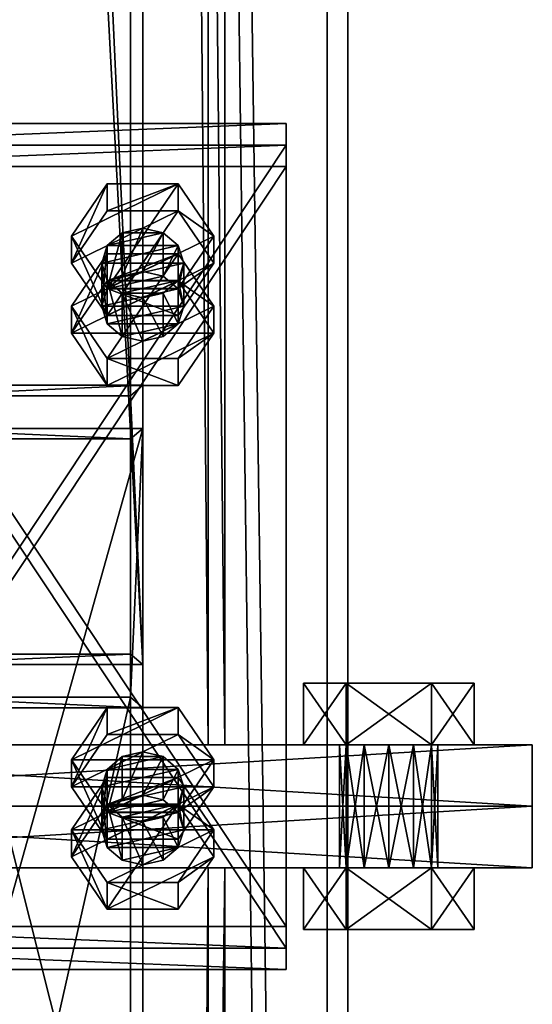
# Model space of a CAD drawing. Header units: millimetres. Extents: x -333 to 67333, y -930 to 39730.
# Tile 404 of 656: x 16700 to 16825, y 9352 to 9592. Entities that reach past the tile are written whole.
import ezdxf

# ---------------------------------------------------------------- set-up
doc = ezdxf.new("R2010")
doc.units = ezdxf.units.MM
for name, color, linetype in [('5', 7, 'Continuous'), ('6', 7, 'Continuous'), ('8', 7, 'Continuous'), ('95', 7, 'Continuous'), ('99', 7, 'Continuous')]:
    doc.layers.add(name, color=color, linetype=linetype)

msp = doc.modelspace()

# ---------------------------------------------------------------- meshes
at = {"layer": '5', "color": 131}
mesh = msp.add_polyface(dxfattribs=at)
corners = [(16746, 9415, 2984), (16654, 9415, 2984), (16654, 19384.97, 2984), (16746, 19384.97, 2984), (16654, 9415, 3076), (16654, 19384.97, 3076), (16746, 9415, 3076), (16746, 19384.97, 3076), (16750, 9415, 2980), (16750, 9415, 3080), (16750, 19384.97, 3080), (16750, 19384.97, 2980), (16650, 9415, 3080), (16650, 19384.97, 3080), (16650, 9415, 2980), (16650, 19384.97, 2980)]
mesh.append_faces([[corners[k] for k in face] for face in [(0, 2, 3, 3), (1, 5, 2, 2), (4, 7, 5, 5), (6, 3, 7, 7), (8, 10, 11, 11), (9, 13, 10, 10), (12, 15, 13, 13), (14, 11, 15, 15)]], dxfattribs={"vtx0": -1, "color": 131})
mesh.append_faces([[corners[k] for k in face] for face in [(9, 6, 12, 12), (6, 8, 0, 0), (0, 8, 1, 1), (12, 4, 14, 14), (4, 12, 6, 6), (14, 1, 8, 8), (11, 3, 15, 15), (3, 10, 7, 7), (7, 10, 5, 5), (15, 2, 13, 13), (2, 15, 3, 3), (13, 5, 10, 10)]], dxfattribs={"vtx0": -1, "vtx1": -1, "color": 131})
mesh.append_faces([[corners[k] for k in face] for face in [(6, 9, 8, 8), (14, 4, 1, 1), (3, 11, 10, 10), (13, 2, 5, 5)]], dxfattribs={"vtx0": -1, "vtx2": -1, "vtx3": -1, "color": 131})
mesh.append_faces([[corners[k] for k in face] for face in [(0, 1, 2, 2), (1, 4, 5, 5), (4, 6, 7, 7), (6, 0, 3, 3), (8, 9, 10, 10), (9, 12, 13, 13), (12, 14, 15, 15), (14, 8, 11, 11)]], dxfattribs={"vtx2": -1, "vtx3": -1, "color": 131})
mesh = msp.add_polyface(dxfattribs=at)
corners = [(16746, 185.3, 2984), (16654, 185.3, 2984), (16654, 9385, 2984), (16746, 9385, 2984), (16654, 185.3, 3076), (16654, 9385, 3076), (16746, 185.3, 3076), (16746, 9385, 3076), (16750, 185.3, 2980), (16750, 185.3, 3080), (16750, 9385, 3080), (16750, 9385, 2980), (16650, 185.3, 3080), (16650, 9385, 3080), (16650, 185.3, 2980), (16650, 9385, 2980)]
mesh.append_faces([[corners[k] for k in face] for face in [(0, 2, 3, 3), (1, 5, 2, 2), (4, 7, 5, 5), (6, 3, 7, 7), (8, 10, 11, 11), (9, 13, 10, 10), (12, 15, 13, 13), (14, 11, 15, 15)]], dxfattribs={"vtx0": -1, "color": 131})
mesh.append_faces([[corners[k] for k in face] for face in [(9, 6, 12, 12), (6, 8, 0, 0), (0, 8, 1, 1), (12, 4, 14, 14), (4, 12, 6, 6), (14, 1, 8, 8), (11, 3, 15, 15), (3, 10, 7, 7), (7, 10, 5, 5), (15, 2, 13, 13), (2, 15, 3, 3), (13, 5, 10, 10)]], dxfattribs={"vtx0": -1, "vtx1": -1, "color": 131})
mesh.append_faces([[corners[k] for k in face] for face in [(6, 9, 8, 8), (14, 4, 1, 1), (3, 11, 10, 10), (13, 2, 5, 5)]], dxfattribs={"vtx0": -1, "vtx2": -1, "vtx3": -1, "color": 131})
mesh.append_faces([[corners[k] for k in face] for face in [(0, 1, 2, 2), (1, 4, 5, 5), (4, 6, 7, 7), (6, 0, 3, 3), (8, 9, 10, 10), (9, 12, 13, 13), (12, 14, 15, 15), (14, 8, 11, 11)]], dxfattribs={"vtx2": -1, "vtx3": -1, "color": 131})
at = {"layer": '6', "color": 2}
mesh = msp.add_polyface(dxfattribs=at)
corners = [(16780, 19380.14, 7183.53), (16620, 19380.14, 7183.53), (16620, 7954.94, 4755.1), (16780, 7954.94, 4755.1), (16780, 19380.14, 7347.1), (16780, 7921.68, 4911.61), (16620, 19380.14, 7347.1), (16620, 7921.68, 4911.61), (16625, 7953.9, 4759.99), (16775, 7953.9, 4759.99), (16775, 7922.72, 4906.72), (16625, 7922.72, 4906.72), (16775, 19380.14, 7188.64), (16775, 19380.14, 7341.99), (16625, 19380.14, 7188.64), (16625, 19380.14, 7341.99)]
mesh.append_faces([[corners[k] for k in face] for face in [(0, 2, 3, 3), (4, 3, 5, 5), (6, 5, 7, 7), (1, 7, 2, 2), (12, 10, 9, 9), (14, 9, 8, 8), (15, 8, 11, 11), (13, 11, 10, 10)]], dxfattribs={"vtx0": -1, "color": 2})
mesh.append_faces([[corners[k] for k in face] for face in [(2, 8, 3, 3), (8, 7, 11, 11), (11, 7, 10, 10), (3, 9, 5, 5), (9, 3, 8, 8), (5, 10, 7, 7), (0, 12, 1, 1), (12, 4, 13, 13), (13, 4, 15, 15), (1, 14, 6, 6), (14, 1, 12, 12), (6, 15, 4, 4)]], dxfattribs={"vtx0": -1, "vtx1": -1, "color": 2})
mesh.append_faces([[corners[k] for k in face] for face in [(8, 2, 7, 7), (5, 9, 10, 10), (12, 0, 4, 4), (6, 14, 15, 15)]], dxfattribs={"vtx0": -1, "vtx2": -1, "vtx3": -1, "color": 2})
mesh.append_faces([[corners[k] for k in face] for face in [(0, 1, 2, 2), (4, 0, 3, 3), (6, 4, 5, 5), (1, 6, 7, 7), (12, 13, 10, 10), (14, 12, 9, 9), (15, 14, 8, 8), (13, 15, 11, 11)]], dxfattribs={"vtx2": -1, "vtx3": -1, "color": 2})
at = {"layer": '8', "color": 253}
mesh = msp.add_polyface(dxfattribs=at)
corners = [(16673, 10667.15, 5331.58), (16727, 10667.15, 5331.58), (16727, 9500.01, 3444.3), (16673, 9500.01, 3444.3), (16727, 10566.98, 5310.29), (16727, 9437.08, 3483.22), (16673, 10566.98, 5310.29), (16673, 9437.08, 3483.22), (16670, 10671.22, 5332.45), (16670, 10562.92, 5309.43), (16670, 9434.52, 3484.8), (16670, 9502.56, 3442.72), (16730, 10562.92, 5309.43), (16730, 9434.52, 3484.8), (16730, 10671.22, 5332.45), (16730, 9502.56, 3442.72)]
mesh.append_faces([[corners[k] for k in face] for face in [(0, 2, 3, 3), (1, 5, 2, 2), (4, 7, 5, 5), (6, 3, 7, 7), (8, 10, 11, 11), (9, 13, 10, 10), (12, 15, 13, 13), (14, 11, 15, 15)]], dxfattribs={"vtx0": -1, "color": 253})
mesh.append_faces([[corners[k] for k in face] for face in [(9, 6, 12, 12), (6, 8, 0, 0), (0, 8, 1, 1), (12, 4, 14, 14), (4, 12, 6, 6), (14, 1, 8, 8), (11, 3, 15, 15), (3, 10, 7, 7), (7, 10, 5, 5), (15, 2, 13, 13), (2, 15, 3, 3), (13, 5, 10, 10)]], dxfattribs={"vtx0": -1, "vtx1": -1, "color": 253})
mesh.append_faces([[corners[k] for k in face] for face in [(6, 9, 8, 8), (14, 4, 1, 1), (3, 11, 10, 10), (13, 2, 5, 5)]], dxfattribs={"vtx0": -1, "vtx2": -1, "vtx3": -1, "color": 253})
mesh.append_faces([[corners[k] for k in face] for face in [(0, 1, 2, 2), (1, 4, 5, 5), (4, 6, 7, 7), (6, 0, 3, 3), (8, 9, 10, 10), (9, 12, 13, 13), (12, 14, 15, 15), (14, 8, 11, 11)]], dxfattribs={"vtx2": -1, "vtx3": -1, "color": 253})
mesh = msp.add_polyface(dxfattribs=at)
corners = [(16673, 9489.49, 3427.29), (16727, 9489.49, 3427.29), (16727, 9274.72, 3080), (16673, 9274.72, 3080), (16727, 9426.56, 3466.21), (16727, 9187.72, 3080), (16673, 9426.56, 3466.21), (16673, 9187.72, 3080), (16670, 9492.05, 3425.71), (16670, 9424.01, 3467.79), (16670, 9184.19, 3080), (16670, 9278.25, 3080), (16730, 9424.01, 3467.79), (16730, 9184.19, 3080), (16730, 9492.05, 3425.71), (16730, 9278.25, 3080)]
mesh.append_faces([[corners[k] for k in face] for face in [(0, 2, 3, 3), (1, 5, 2, 2), (4, 7, 5, 5), (6, 3, 7, 7), (8, 10, 11, 11), (9, 13, 10, 10), (12, 15, 13, 13), (14, 11, 15, 15)]], dxfattribs={"vtx0": -1, "color": 253})
mesh.append_faces([[corners[k] for k in face] for face in [(9, 6, 12, 12), (6, 8, 0, 0), (0, 8, 1, 1), (12, 4, 14, 14), (4, 12, 6, 6), (14, 1, 8, 8), (11, 3, 15, 15), (3, 10, 7, 7), (7, 10, 5, 5), (15, 2, 13, 13), (2, 15, 3, 3), (13, 5, 10, 10)]], dxfattribs={"vtx0": -1, "vtx1": -1, "color": 253})
mesh.append_faces([[corners[k] for k in face] for face in [(6, 9, 8, 8), (14, 4, 1, 1), (3, 11, 10, 10), (13, 2, 5, 5)]], dxfattribs={"vtx0": -1, "vtx2": -1, "vtx3": -1, "color": 253})
mesh.append_faces([[corners[k] for k in face] for face in [(0, 1, 2, 2), (1, 4, 5, 5), (4, 6, 7, 7), (6, 0, 3, 3), (8, 9, 10, 10), (9, 12, 13, 13), (12, 14, 15, 15), (14, 8, 11, 11)]], dxfattribs={"vtx2": -1, "vtx3": -1, "color": 253})
at = {"layer": '95', "color": 7}
mesh = msp.add_polyface(dxfattribs=at)
corners = [(16740, 9532.33, 3424.31), (16738.66, 9536.58, 3421.68), (16738.66, 9526.07, 3404.67), (16735, 9539.7, 3419.75), (16735, 9529.18, 3402.74), (16730, 9540.84, 3419.05), (16730, 9530.32, 3402.04), (16725, 9539.7, 3419.75), (16725, 9529.18, 3402.74), (16721.34, 9536.58, 3421.68), (16721.34, 9526.07, 3404.67), (16720, 9532.33, 3424.31), (16720, 9521.81, 3407.3), (16721.34, 9528.08, 3426.94), (16738.66, 9528.08, 3426.94), (16725, 9524.97, 3428.86), (16747.32, 9521.81, 3407.3), (16738.66, 9534.57, 3399.41), (16738.66, 9528, 3388.78), (16721.34, 9534.57, 3399.41), (16721.34, 9528, 3388.78), (16712.68, 9515.24, 3396.67), (16712.68, 9521.81, 3407.3), (16747.32, 9538.91, 3434.94), (16738.66, 9551.66, 3427.05), (16738.66, 9545.09, 3416.42), (16747.32, 9532.33, 3424.31), (16721.34, 9551.66, 3427.05), (16721.34, 9545.09, 3416.42), (16712.68, 9538.91, 3434.94), (16712.68, 9532.33, 3424.31), (16721.34, 9519.57, 3432.2), (16738.66, 9526.15, 3442.83), (16721.34, 9526.15, 3442.83)]
mesh.append_faces([[corners[k] for k in face] for face in [(1, 4, 2, 2), (3, 6, 4, 4), (5, 8, 6, 6), (7, 10, 8, 8), (9, 12, 10, 10), (3, 7, 5, 5), (10, 6, 8, 8), (17, 20, 18, 18), (19, 21, 20, 20), (17, 22, 19, 19), (23, 25, 26, 26), (24, 28, 25, 25), (27, 30, 28, 28), (29, 31, 30, 30), (24, 29, 27, 27), (33, 23, 32, 32), (30, 25, 28, 28)]], dxfattribs={"vtx0": -1, "color": 7})
mesh.append_faces([[corners[k] for k in face] for face in [(7, 3, 9, 9), (9, 1, 11, 11), (11, 0, 13, 13), (13, 14, 15, 15), (29, 24, 33, 33), (31, 25, 30, 30)]], dxfattribs={"vtx0": -1, "vtx1": -1, "color": 7})
mesh.append_faces([[corners[k] for k in face] for face in [(9, 3, 1, 1), (11, 1, 0, 0), (13, 0, 14, 14), (10, 2, 4, 4), (10, 4, 6, 6), (33, 24, 23, 23), (31, 26, 25, 25)]], dxfattribs={"vtx0": -1, "vtx2": -1, "vtx3": -1, "color": 7})
mesh.append_faces([[corners[k] for k in face] for face in [(0, 1, 2, 2), (1, 3, 4, 4), (3, 5, 6, 6), (5, 7, 8, 8), (7, 9, 10, 10), (9, 11, 12, 12), (16, 17, 18, 18), (17, 19, 20, 20), (23, 24, 25, 25), (24, 27, 28, 28), (27, 29, 30, 30), (32, 23, 26, 26)]], dxfattribs={"vtx2": -1, "vtx3": -1, "color": 7})
mesh = msp.add_polyface(dxfattribs=at)
corners = [(16740, 9532.33, 3424.31), (16738.66, 9526.07, 3404.67), (16740, 9521.81, 3407.3), (16720, 9532.33, 3424.31), (16721.34, 9528.08, 3426.94), (16721.34, 9517.56, 3409.93), (16720, 9521.81, 3407.3), (16725, 9524.97, 3428.86), (16725, 9514.45, 3411.85), (16730, 9523.83, 3429.57), (16730, 9513.31, 3412.56), (16735, 9524.97, 3428.86), (16735, 9514.45, 3411.85), (16738.66, 9528.08, 3426.94), (16738.66, 9517.56, 3409.93), (16721.34, 9526.07, 3404.67), (16747.32, 9521.81, 3407.3), (16738.66, 9528, 3388.78), (16747.32, 9515.24, 3396.67), (16721.34, 9534.57, 3399.41), (16712.68, 9521.81, 3407.3), (16712.68, 9515.24, 3396.67), (16721.34, 9509.06, 3415.19), (16721.34, 9502.48, 3404.56), (16738.66, 9509.06, 3415.19), (16738.66, 9502.48, 3404.56), (16738.66, 9534.57, 3399.41), (16721.34, 9528, 3388.78), (16712.68, 9538.91, 3434.94), (16721.34, 9526.15, 3442.83), (16721.34, 9519.57, 3432.2), (16738.66, 9526.15, 3442.83), (16738.66, 9519.57, 3432.2), (16747.32, 9532.33, 3424.31)]
mesh.append_faces([[corners[k] for k in face] for face in [(0, 1, 2, 2), (3, 5, 6, 6), (4, 8, 5, 5), (7, 10, 8, 8), (9, 12, 10, 10), (11, 14, 12, 12), (13, 2, 14, 14), (7, 11, 9, 9), (14, 10, 12, 12), (16, 17, 18, 18), (20, 23, 21, 21), (22, 25, 23, 23), (24, 18, 25, 25), (22, 16, 24, 24), (18, 23, 25, 25), (21, 17, 27, 27), (29, 32, 30, 30), (31, 33, 32, 32), (33, 30, 32, 32)]], dxfattribs={"vtx0": -1, "color": 7})
mesh.append_faces([[corners[k] for k in face] for face in [(10, 14, 8, 8), (8, 14, 5, 5), (5, 2, 6, 6), (6, 1, 15, 15), (20, 26, 22, 22), (23, 18, 21, 21)]], dxfattribs={"vtx0": -1, "vtx1": -1, "color": 7})
mesh.append_faces([[corners[k] for k in face] for face in [(7, 13, 11, 11), (5, 14, 2, 2), (6, 2, 1, 1), (22, 26, 16, 16), (21, 18, 17, 17)]], dxfattribs={"vtx0": -1, "vtx2": -1, "vtx3": -1, "color": 7})
mesh.append_faces([[corners[k] for k in face] for face in [(3, 4, 5, 5), (4, 7, 8, 8), (7, 9, 10, 10), (9, 11, 12, 12), (11, 13, 14, 14), (13, 0, 2, 2), (19, 20, 21, 21), (20, 22, 23, 23), (22, 24, 25, 25), (24, 16, 18, 18), (28, 29, 30, 30), (29, 31, 32, 32)]], dxfattribs={"vtx2": -1, "vtx3": -1, "color": 7})
mesh = msp.add_polyface(dxfattribs=at)
corners = [(16790, 9415, 3075.5), (16784, 9415, 3077.11), (16784, 9385, 3077.11), (16779.61, 9415, 3081.5), (16779.61, 9385, 3081.5), (16778, 9415, 3087.5), (16778, 9385, 3087.5), (16779.61, 9415, 3093.5), (16779.61, 9385, 3093.5), (16784, 9415, 3097.89), (16784, 9385, 3097.89), (16790, 9415, 3099.5), (16790, 9385, 3099.5), (16796, 9415, 3077.11), (16800.4, 9415, 3081.5), (16802, 9415, 3087.5), (16796, 9415, 3097.89), (16800.4, 9430, 3069.5), (16779.61, 9430, 3069.5), (16779.61, 9415, 3069.5), (16769.22, 9430, 3087.5), (16769.22, 9415, 3087.5), (16779.61, 9430, 3105.5), (16779.61, 9415, 3105.5), (16800.4, 9415, 3105.5), (16810.79, 9430, 3087.5), (16810.79, 9415, 3087.5), (16800.4, 9415, 3069.5), (16790, 9415, 3000.5), (16784, 9415, 3002.11), (16784, 9385, 3002.11), (16779.61, 9415, 3006.5), (16779.61, 9385, 3006.5), (16778, 9415, 3012.5), (16778, 9385, 3012.5), (16779.61, 9415, 3018.5), (16779.61, 9385, 3018.5), (16784, 9415, 3022.89), (16784, 9385, 3022.89), (16790, 9415, 3024.5), (16790, 9385, 3024.5), (16796, 9415, 3002.11), (16800.4, 9415, 3006.5), (16802, 9415, 3012.5), (16800.4, 9430, 2994.5), (16779.61, 9430, 2994.5), (16779.61, 9415, 2994.5), (16769.22, 9430, 3012.5), (16769.22, 9415, 3012.5), (16779.61, 9430, 3030.5), (16779.61, 9415, 3030.5), (16800.4, 9415, 3030.5), (16810.79, 9430, 3012.5), (16810.79, 9415, 3012.5), (16800.4, 9415, 2994.5)]
mesh.append_faces([[corners[k] for k in face] for face in [(13, 1, 0, 0), (9, 16, 11, 11), (18, 21, 19, 19), (20, 23, 21, 21), (22, 24, 23, 23), (17, 20, 18, 18), (21, 27, 19, 19), (45, 48, 46, 46), (47, 50, 48, 48), (49, 51, 50, 50), (44, 47, 45, 45), (48, 54, 46, 46)]], dxfattribs={"vtx0": -1, "color": 7})
mesh.append_faces([[corners[k] for k in face] for face in [(1, 13, 3, 3), (3, 13, 5, 5), (5, 14, 7, 7), (7, 15, 9, 9), (20, 25, 22, 22), (23, 26, 21, 21), (29, 41, 31, 31), (31, 41, 33, 33), (33, 42, 35, 35), (35, 43, 37, 37), (47, 52, 49, 49), (50, 53, 48, 48)]], dxfattribs={"vtx0": -1, "vtx1": -1, "color": 7})
mesh.append_faces([[corners[k] for k in face] for face in [(0, 1, 2, 2), (1, 3, 4, 4), (3, 5, 6, 6), (5, 7, 8, 8), (7, 9, 10, 10), (9, 11, 12, 12), (17, 18, 19, 19), (18, 20, 21, 21), (20, 22, 23, 23), (28, 29, 30, 30), (29, 31, 32, 32), (31, 33, 34, 34), (33, 35, 36, 36), (35, 37, 38, 38), (37, 39, 40, 40), (44, 45, 46, 46), (45, 47, 48, 48), (47, 49, 50, 50)]], dxfattribs={"vtx2": -1, "vtx3": -1, "color": 7})
mesh = msp.add_polyface(dxfattribs=at)
corners = [(16802, 9415, 3087.5), (16800.4, 9415, 3081.5), (16800.4, 9385, 3081.5), (16796, 9415, 3077.11), (16796, 9385, 3077.11), (16790, 9415, 3075.5), (16790, 9385, 3075.5), (16790, 9415, 3099.5), (16796, 9415, 3097.89), (16796, 9385, 3097.89), (16800.4, 9415, 3093.5), (16800.4, 9385, 3093.5), (16802, 9385, 3087.5), (16778, 9415, 3087.5), (16779.61, 9415, 3093.5), (16784, 9415, 3097.89), (16810.79, 9430, 3087.5), (16800.4, 9430, 3069.5), (16800.4, 9415, 3069.5), (16810.79, 9415, 3087.5), (16779.61, 9415, 3069.5), (16779.61, 9430, 3105.5), (16800.4, 9430, 3105.5), (16800.4, 9415, 3105.5), (16769.22, 9430, 3087.5), (16779.61, 9415, 3105.5), (16769.22, 9415, 3087.5), (16802, 9415, 3012.5), (16800.4, 9415, 3006.5), (16800.4, 9385, 3006.5), (16796, 9415, 3002.11), (16796, 9385, 3002.11), (16790, 9415, 3000.5), (16790, 9385, 3000.5), (16790, 9415, 3024.5), (16796, 9415, 3022.89), (16796, 9385, 3022.89), (16800.4, 9415, 3018.5), (16800.4, 9385, 3018.5), (16802, 9385, 3012.5), (16784, 9415, 3002.11), (16778, 9415, 3012.5), (16779.61, 9415, 3018.5), (16784, 9415, 3022.89), (16810.79, 9430, 3012.5), (16800.4, 9430, 2994.5), (16800.4, 9415, 2994.5), (16810.79, 9415, 3012.5), (16779.61, 9415, 2994.5), (16779.61, 9430, 3030.5), (16800.4, 9430, 3030.5), (16800.4, 9415, 3030.5), (16769.22, 9430, 3012.5), (16779.61, 9415, 3030.5), (16769.22, 9415, 3012.5)]
mesh.append_faces([[corners[k] for k in face] for face in [(16, 18, 19, 19), (17, 20, 18, 18), (22, 19, 23, 23), (21, 16, 22, 22), (19, 25, 23, 23), (30, 40, 32, 32), (43, 35, 34, 34), (44, 46, 47, 47), (45, 48, 46, 46), (50, 47, 51, 51), (49, 44, 50, 50), (47, 53, 51, 51)]], dxfattribs={"vtx0": -1, "color": 7})
mesh.append_faces([[corners[k] for k in face] for face in [(13, 3, 1, 1), (14, 1, 0, 0), (15, 0, 10, 10), (15, 10, 8, 8), (24, 17, 16, 16), (26, 19, 18, 18), (41, 30, 28, 28), (42, 28, 27, 27), (43, 27, 37, 37), (43, 37, 35, 35), (52, 45, 44, 44), (54, 47, 46, 46)]], dxfattribs={"vtx0": -1, "vtx2": -1, "vtx3": -1, "color": 7})
mesh.append_faces([[corners[k] for k in face] for face in [(0, 1, 2, 2), (1, 3, 4, 4), (3, 5, 6, 6), (7, 8, 9, 9), (8, 10, 11, 11), (10, 0, 12, 12), (16, 17, 18, 18), (21, 22, 23, 23), (22, 16, 19, 19), (27, 28, 29, 29), (28, 30, 31, 31), (30, 32, 33, 33), (34, 35, 36, 36), (35, 37, 38, 38), (37, 27, 39, 39), (44, 45, 46, 46), (49, 50, 51, 51), (50, 44, 47, 47)]], dxfattribs={"vtx2": -1, "vtx3": -1, "color": 7})
mesh = msp.add_polyface(dxfattribs=at)
corners = [(16740, 9404.76, 3503.2), (16738.66, 9409.01, 3500.57), (16738.66, 9398.49, 3483.56), (16735, 9412.12, 3498.65), (16735, 9401.6, 3481.64), (16730, 9413.26, 3497.94), (16730, 9402.74, 3480.93), (16725, 9412.12, 3498.65), (16725, 9401.6, 3481.64), (16721.34, 9409.01, 3500.57), (16721.34, 9398.49, 3483.56), (16720, 9404.76, 3503.2), (16720, 9394.24, 3486.19), (16721.34, 9400.5, 3505.83), (16738.66, 9400.5, 3505.83), (16725, 9397.39, 3507.76), (16747.32, 9394.24, 3486.19), (16738.66, 9407, 3478.3), (16738.66, 9400.42, 3467.67), (16721.34, 9407, 3478.3), (16721.34, 9400.42, 3467.67), (16712.68, 9387.66, 3475.56), (16712.68, 9394.24, 3486.19), (16747.32, 9411.33, 3513.84), (16738.66, 9424.09, 3505.95), (16738.66, 9417.51, 3495.31), (16747.32, 9404.76, 3503.2), (16721.34, 9424.09, 3505.95), (16721.34, 9417.51, 3495.31), (16712.68, 9411.33, 3513.84), (16712.68, 9404.76, 3503.2), (16721.34, 9392, 3511.09), (16738.66, 9398.57, 3521.73), (16721.34, 9398.57, 3521.73)]
mesh.append_faces([[corners[k] for k in face] for face in [(1, 4, 2, 2), (3, 6, 4, 4), (5, 8, 6, 6), (7, 10, 8, 8), (9, 12, 10, 10), (3, 7, 5, 5), (10, 6, 8, 8), (17, 20, 18, 18), (19, 21, 20, 20), (17, 22, 19, 19), (23, 25, 26, 26), (24, 28, 25, 25), (27, 30, 28, 28), (29, 31, 30, 30), (24, 29, 27, 27), (33, 23, 32, 32), (30, 25, 28, 28)]], dxfattribs={"vtx0": -1, "color": 7})
mesh.append_faces([[corners[k] for k in face] for face in [(7, 3, 9, 9), (9, 1, 11, 11), (11, 0, 13, 13), (13, 14, 15, 15), (29, 23, 33, 33), (31, 26, 30, 30)]], dxfattribs={"vtx0": -1, "vtx1": -1, "color": 7})
mesh.append_faces([[corners[k] for k in face] for face in [(9, 3, 1, 1), (11, 1, 0, 0), (13, 0, 14, 14), (10, 2, 4, 4), (10, 4, 6, 6), (29, 24, 23, 23), (30, 26, 25, 25)]], dxfattribs={"vtx0": -1, "vtx2": -1, "vtx3": -1, "color": 7})
mesh.append_faces([[corners[k] for k in face] for face in [(0, 1, 2, 2), (1, 3, 4, 4), (3, 5, 6, 6), (5, 7, 8, 8), (7, 9, 10, 10), (9, 11, 12, 12), (16, 17, 18, 18), (17, 19, 20, 20), (23, 24, 25, 25), (24, 27, 28, 28), (27, 29, 30, 30), (32, 23, 26, 26)]], dxfattribs={"vtx2": -1, "vtx3": -1, "color": 7})
mesh = msp.add_polyface(dxfattribs=at)
corners = [(16790, 9415, 3075.5), (16784, 9385, 3077.11), (16790, 9385, 3075.5), (16784, 9415, 3077.11), (16779.61, 9385, 3081.5), (16779.61, 9415, 3081.5), (16778, 9385, 3087.5), (16778, 9415, 3087.5), (16779.61, 9385, 3093.5), (16779.61, 9415, 3093.5), (16784, 9385, 3097.89), (16784, 9415, 3097.89), (16790, 9385, 3099.5), (16802, 9385, 3087.5), (16800.4, 9385, 3081.5), (16796, 9385, 3077.11), (16800.4, 9385, 3069.5), (16779.61, 9385, 3069.5), (16779.61, 9370, 3069.5), (16769.22, 9385, 3087.5), (16769.22, 9370, 3087.5), (16779.61, 9385, 3105.5), (16779.61, 9370, 3105.5), (16800.4, 9370, 3105.5), (16810.79, 9385, 3087.5), (16810.79, 9370, 3087.5), (16800.4, 9370, 3069.5), (16790, 9415, 3000.5), (16784, 9385, 3002.11), (16790, 9385, 3000.5), (16784, 9415, 3002.11), (16779.61, 9385, 3006.5), (16779.61, 9415, 3006.5), (16778, 9385, 3012.5), (16778, 9415, 3012.5), (16779.61, 9385, 3018.5), (16779.61, 9415, 3018.5), (16784, 9385, 3022.89), (16784, 9415, 3022.89), (16790, 9385, 3024.5), (16802, 9385, 3012.5), (16800.4, 9385, 3006.5), (16796, 9385, 3002.11), (16800.4, 9385, 2994.5), (16779.61, 9385, 2994.5), (16779.61, 9370, 2994.5), (16769.22, 9385, 3012.5), (16769.22, 9370, 3012.5), (16779.61, 9385, 3030.5), (16779.61, 9370, 3030.5), (16800.4, 9370, 3030.5), (16810.79, 9385, 3012.5), (16810.79, 9370, 3012.5), (16800.4, 9370, 2994.5)]
mesh.append_faces([[corners[k] for k in face] for face in [(0, 1, 2, 2), (3, 4, 1, 1), (5, 6, 4, 4), (7, 8, 6, 6), (9, 10, 8, 8), (11, 12, 10, 10), (4, 2, 1, 1), (17, 20, 18, 18), (19, 22, 20, 20), (21, 23, 22, 22), (16, 19, 17, 17), (20, 26, 18, 18), (27, 28, 29, 29), (30, 31, 28, 28), (32, 33, 31, 31), (34, 35, 33, 33), (36, 37, 35, 35), (38, 39, 37, 37), (31, 29, 28, 28), (44, 47, 45, 45), (46, 49, 47, 47), (48, 50, 49, 49), (43, 46, 44, 44), (47, 53, 45, 45)]], dxfattribs={"vtx0": -1, "color": 7})
mesh.append_faces([[corners[k] for k in face] for face in [(10, 13, 8, 8), (8, 14, 6, 6), (6, 15, 4, 4), (19, 24, 21, 21), (22, 25, 20, 20), (37, 40, 35, 35), (35, 41, 33, 33), (33, 42, 31, 31), (46, 51, 48, 48), (49, 52, 47, 47)]], dxfattribs={"vtx0": -1, "vtx1": -1, "color": 7})
mesh.append_faces([[corners[k] for k in face] for face in [(4, 15, 2, 2), (31, 42, 29, 29)]], dxfattribs={"vtx0": -1, "vtx2": -1, "vtx3": -1, "color": 7})
mesh.append_faces([[corners[k] for k in face] for face in [(16, 17, 18, 18), (17, 19, 20, 20), (19, 21, 22, 22), (43, 44, 45, 45), (44, 46, 47, 47), (46, 48, 49, 49)]], dxfattribs={"vtx2": -1, "vtx3": -1, "color": 7})
mesh = msp.add_polyface(dxfattribs=at)
corners = [(16802, 9415, 3087.5), (16800.4, 9385, 3081.5), (16802, 9385, 3087.5), (16800.4, 9415, 3081.5), (16796, 9385, 3077.11), (16796, 9415, 3077.11), (16790, 9385, 3075.5), (16790, 9415, 3099.5), (16796, 9385, 3097.89), (16790, 9385, 3099.5), (16796, 9415, 3097.89), (16800.4, 9385, 3093.5), (16800.4, 9415, 3093.5), (16784, 9385, 3097.89), (16779.61, 9385, 3093.5), (16778, 9385, 3087.5), (16810.79, 9385, 3087.5), (16800.4, 9385, 3069.5), (16800.4, 9370, 3069.5), (16810.79, 9370, 3087.5), (16779.61, 9370, 3069.5), (16779.61, 9385, 3105.5), (16800.4, 9385, 3105.5), (16800.4, 9370, 3105.5), (16769.22, 9385, 3087.5), (16779.61, 9370, 3105.5), (16769.22, 9370, 3087.5), (16802, 9415, 3012.5), (16800.4, 9385, 3006.5), (16802, 9385, 3012.5), (16800.4, 9415, 3006.5), (16796, 9385, 3002.11), (16796, 9415, 3002.11), (16790, 9385, 3000.5), (16790, 9415, 3024.5), (16796, 9385, 3022.89), (16790, 9385, 3024.5), (16796, 9415, 3022.89), (16800.4, 9385, 3018.5), (16800.4, 9415, 3018.5), (16784, 9385, 3022.89), (16779.61, 9385, 3018.5), (16778, 9385, 3012.5), (16810.79, 9385, 3012.5), (16800.4, 9385, 2994.5), (16800.4, 9370, 2994.5), (16810.79, 9370, 3012.5), (16779.61, 9370, 2994.5), (16779.61, 9385, 3030.5), (16800.4, 9385, 3030.5), (16800.4, 9370, 3030.5), (16769.22, 9385, 3012.5), (16779.61, 9370, 3030.5), (16769.22, 9370, 3012.5)]
mesh.append_faces([[corners[k] for k in face] for face in [(0, 1, 2, 2), (3, 4, 1, 1), (5, 6, 4, 4), (7, 8, 9, 9), (10, 11, 8, 8), (12, 2, 11, 11), (11, 9, 8, 8), (16, 18, 19, 19), (17, 20, 18, 18), (22, 19, 23, 23), (21, 16, 22, 22), (19, 25, 23, 23), (27, 28, 29, 29), (30, 31, 28, 28), (32, 33, 31, 31), (34, 35, 36, 36), (37, 38, 35, 35), (39, 29, 38, 38), (38, 36, 35, 35), (43, 45, 46, 46), (44, 47, 45, 45), (49, 46, 50, 50), (48, 43, 49, 49), (46, 52, 50, 50)]], dxfattribs={"vtx0": -1, "color": 7})
mesh.append_faces([[corners[k] for k in face] for face in [(9, 11, 13, 13), (36, 38, 40, 40)]], dxfattribs={"vtx0": -1, "vtx1": -1, "color": 7})
mesh.append_faces([[corners[k] for k in face] for face in [(13, 11, 2, 2), (14, 2, 1, 1), (15, 1, 4, 4), (24, 17, 16, 16), (26, 19, 18, 18), (40, 38, 29, 29), (41, 29, 28, 28), (42, 28, 31, 31), (51, 44, 43, 43), (53, 46, 45, 45)]], dxfattribs={"vtx0": -1, "vtx2": -1, "vtx3": -1, "color": 7})
mesh.append_faces([[corners[k] for k in face] for face in [(16, 17, 18, 18), (21, 22, 23, 23), (22, 16, 19, 19), (43, 44, 45, 45), (48, 49, 50, 50), (49, 43, 46, 46)]], dxfattribs={"vtx2": -1, "vtx3": -1, "color": 7})
mesh = msp.add_polyface(dxfattribs=at)
corners = [(16740, 9404.76, 3503.2), (16738.66, 9398.49, 3483.56), (16740, 9394.24, 3486.19), (16720, 9404.76, 3503.2), (16721.34, 9400.5, 3505.83), (16721.34, 9389.99, 3488.82), (16720, 9394.24, 3486.19), (16725, 9397.39, 3507.76), (16725, 9386.87, 3490.75), (16730, 9396.25, 3508.46), (16730, 9385.73, 3491.45), (16735, 9397.39, 3507.76), (16735, 9386.87, 3490.75), (16738.66, 9400.5, 3505.83), (16738.66, 9389.99, 3488.82), (16721.34, 9398.49, 3483.56), (16747.32, 9394.24, 3486.19), (16738.66, 9400.42, 3467.67), (16747.32, 9387.66, 3475.56), (16721.34, 9407, 3478.3), (16712.68, 9394.24, 3486.19), (16712.68, 9387.66, 3475.56), (16721.34, 9381.48, 3494.08), (16721.34, 9374.91, 3483.45), (16738.66, 9381.48, 3494.08), (16738.66, 9374.91, 3483.45), (16738.66, 9407, 3478.3), (16721.34, 9400.42, 3467.67), (16712.68, 9411.33, 3513.84), (16721.34, 9398.57, 3521.73), (16721.34, 9392, 3511.09), (16738.66, 9398.57, 3521.73), (16738.66, 9392, 3511.09), (16747.32, 9404.76, 3503.2)]
mesh.append_faces([[corners[k] for k in face] for face in [(0, 1, 2, 2), (3, 5, 6, 6), (4, 8, 5, 5), (7, 10, 8, 8), (9, 12, 10, 10), (11, 14, 12, 12), (13, 2, 14, 14), (7, 11, 9, 9), (14, 10, 12, 12), (16, 17, 18, 18), (20, 23, 21, 21), (22, 25, 23, 23), (24, 18, 25, 25), (22, 16, 24, 24), (18, 23, 25, 25), (21, 17, 27, 27), (29, 32, 30, 30), (31, 33, 32, 32), (33, 30, 32, 32)]], dxfattribs={"vtx0": -1, "color": 7})
mesh.append_faces([[corners[k] for k in face] for face in [(10, 14, 8, 8), (8, 14, 5, 5), (5, 2, 6, 6), (6, 1, 15, 15), (20, 16, 22, 22), (23, 17, 21, 21)]], dxfattribs={"vtx0": -1, "vtx1": -1, "color": 7})
mesh.append_faces([[corners[k] for k in face] for face in [(7, 13, 11, 11), (5, 14, 2, 2), (6, 2, 1, 1), (20, 26, 16, 16), (23, 18, 17, 17)]], dxfattribs={"vtx0": -1, "vtx2": -1, "vtx3": -1, "color": 7})
mesh.append_faces([[corners[k] for k in face] for face in [(3, 4, 5, 5), (4, 7, 8, 8), (7, 9, 10, 10), (9, 11, 12, 12), (11, 13, 14, 14), (13, 0, 2, 2), (19, 20, 21, 21), (20, 22, 23, 23), (22, 24, 25, 25), (24, 16, 18, 18), (28, 29, 30, 30), (29, 31, 32, 32)]], dxfattribs={"vtx2": -1, "vtx3": -1, "color": 7})
at = {"layer": '99', "color": 7}
mesh = msp.add_polyface(dxfattribs=at)
corners = [(16635, 9365.48, 3515.74), (16765, 9365.48, 3515.74), (16765, 9561.09, 3394.77), (16635, 9561.09, 3394.77), (16765, 9370.74, 3524.24), (16765, 9566.35, 3403.27), (16635, 9370.74, 3524.24), (16635, 9566.35, 3403.27)]
mesh.append_faces([[corners[k] for k in face] for face in [(0, 2, 3, 3), (1, 5, 2, 2), (4, 7, 5, 5), (6, 3, 7, 7), (1, 6, 4, 4), (3, 5, 7, 7)]], dxfattribs={"vtx0": -1, "color": 7})
mesh.append_faces([[corners[k] for k in face] for face in [(0, 1, 2, 2), (1, 4, 5, 5), (4, 6, 7, 7), (6, 0, 3, 3), (1, 0, 6, 6), (3, 2, 5, 5)]], dxfattribs={"vtx2": -1, "vtx3": -1, "color": 7})
mesh = msp.add_polyface(dxfattribs=at)
corners = [(16635, 9360.22, 3507.23), (16765, 9360.22, 3507.23), (16765, 9555.83, 3386.26), (16635, 9555.83, 3386.26), (16765, 9365.48, 3515.74), (16765, 9561.09, 3394.77), (16635, 9365.48, 3515.74), (16635, 9561.09, 3394.77)]
mesh.append_faces([[corners[k] for k in face] for face in [(0, 2, 3, 3), (1, 5, 2, 2), (4, 7, 5, 5), (6, 3, 7, 7), (1, 6, 4, 4), (3, 5, 7, 7)]], dxfattribs={"vtx0": -1, "color": 7})
mesh.append_faces([[corners[k] for k in face] for face in [(0, 1, 2, 2), (1, 4, 5, 5), (4, 6, 7, 7), (6, 0, 3, 3), (1, 0, 6, 6), (3, 2, 5, 5)]], dxfattribs={"vtx2": -1, "vtx3": -1, "color": 7})
mesh = msp.add_polyface(dxfattribs=at)
corners = [(16575, 9400, 3127.5), (16825, 9400, 3127.5), (16825, 9400, 2972.5), (16575, 9400, 2972.5), (16825, 9415, 3127.5), (16825, 9415, 2972.5), (16575, 9415, 3127.5), (16575, 9415, 2972.5)]
mesh.append_faces([[corners[k] for k in face] for face in [(0, 2, 3, 3), (1, 5, 2, 2), (4, 7, 5, 5), (6, 3, 7, 7), (1, 6, 4, 4), (3, 5, 7, 7)]], dxfattribs={"vtx0": -1, "color": 7})
mesh.append_faces([[corners[k] for k in face] for face in [(0, 1, 2, 2), (1, 4, 5, 5), (4, 6, 7, 7), (6, 0, 3, 3), (1, 0, 6, 6), (3, 2, 5, 5)]], dxfattribs={"vtx2": -1, "vtx3": -1, "color": 7})
mesh = msp.add_polyface(dxfattribs=at)
corners = [(16575, 9385, 3127.5), (16825, 9385, 3127.5), (16825, 9385, 2972.5), (16575, 9385, 2972.5), (16825, 9400, 3127.5), (16825, 9400, 2972.5), (16575, 9400, 3127.5), (16575, 9400, 2972.5)]
mesh.append_faces([[corners[k] for k in face] for face in [(0, 2, 3, 3), (1, 5, 2, 2), (4, 7, 5, 5), (6, 3, 7, 7), (1, 6, 4, 4), (3, 5, 7, 7)]], dxfattribs={"vtx0": -1, "color": 7})
mesh.append_faces([[corners[k] for k in face] for face in [(0, 1, 2, 2), (1, 4, 5, 5), (4, 6, 7, 7), (6, 0, 3, 3), (1, 0, 6, 6), (3, 2, 5, 5)]], dxfattribs={"vtx2": -1, "vtx3": -1, "color": 7})

doc.saveas('drawing.dxf')
